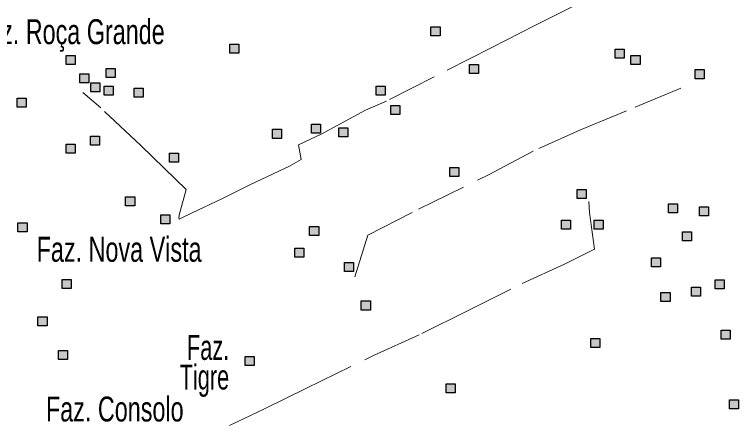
# Model space of a CAD drawing. Extents: x 445.6 to 500, y 8618.1 to 8673.4.
# Drawn here: x 487.543 to 492.183, y 8652.77 to 8655.406 of the extents above; entities that cross this region are included whole.
import ezdxf
from ezdxf.enums import TextEntityAlignment as Align

# ---------------------------------------------------------------- set-up
doc = ezdxf.new("R2010")
doc.units = 0
doc.header["$LTSCALE"] = 0.064
doc.linetypes.add('DOT_DASHED', pattern=[7.7, 5, -1.2, 0.3, -1.2])
doc.layers.add('2', color=7, linetype='Continuous', lineweight=25)
doc.layers.add('22', color=7, linetype='DOT_DASHED', lineweight=13)
doc.layers.add('61', color=7, linetype='Continuous')

msp = doc.modelspace()

# ---------------------------------------------------------------- hatches: boundary and pattern name
at = {"layer": '2'}
for points in [[(490.2122, 8655.3269), (490.2702, 8655.3269), (490.2702, 8655.2689), (490.2122, 8655.2689)], [(488.9232, 8655.2153), (488.9812, 8655.2153), (488.9812, 8655.1573), (488.9232, 8655.1573)], [(491.3927, 8655.1847), (491.4507, 8655.1847), (491.4507, 8655.1267), (491.3927, 8655.1267)], [(487.8738, 8655.1439), (487.9318, 8655.1439), (487.9318, 8655.0859), (487.8738, 8655.0859)], [(491.494, 8655.144), (491.552, 8655.144), (491.552, 8655.086), (491.494, 8655.086)], [(488.1306, 8655.0592), (488.1886, 8655.0592), (488.1886, 8655.0012), (488.1306, 8655.0012)], [(490.4587, 8655.0864), (490.5167, 8655.0864), (490.5167, 8655.0284), (490.4587, 8655.0284)], [(487.9617, 8655.0254), (488.0197, 8655.0254), (488.0197, 8654.9674), (487.9617, 8654.9674)], [(491.9061, 8655.0525), (491.9641, 8655.0525), (491.9641, 8654.9945), (491.9061, 8654.9945)], [(488.0326, 8654.9678), (488.0906, 8654.9678), (488.0906, 8654.9098), (488.0326, 8654.9098)], [(488.117, 8654.9474), (488.175, 8654.9474), (488.175, 8654.8894), (488.117, 8654.8894)], [(488.3096, 8654.9339), (488.3676, 8654.9339), (488.3676, 8654.8759), (488.3096, 8654.8759)], [(489.8609, 8654.9474), (489.9189, 8654.9474), (489.9189, 8654.8894), (489.8609, 8654.8894)], [(487.5609, 8654.8695), (487.6189, 8654.8695), (487.6189, 8654.8115), (487.5609, 8654.8115)], [(489.9555, 8654.8221), (490.0135, 8654.8221), (490.0135, 8654.7641), (489.9555, 8654.7641)], [(489.4467, 8654.7035), (489.5047, 8654.7035), (489.5047, 8654.6455), (489.4467, 8654.6455)], [(489.1968, 8654.6696), (489.2548, 8654.6696), (489.2548, 8654.6116), (489.1968, 8654.6116)], [(489.6224, 8654.6798), (489.6804, 8654.6798), (489.6804, 8654.6218), (489.6224, 8654.6218)], [(488.0292, 8654.6256), (488.0872, 8654.6256), (488.0872, 8654.5676), (488.0292, 8654.5676)], [(487.8738, 8654.5748), (487.9318, 8654.5748), (487.9318, 8654.5168), (487.8738, 8654.5168)], [(488.5359, 8654.5172), (488.5939, 8654.5172), (488.5939, 8654.4592), (488.5359, 8654.4592)], [(490.3338, 8654.4257), (490.3918, 8654.4257), (490.3918, 8654.3677), (490.3338, 8654.3677)], [(491.1495, 8654.2835), (491.2075, 8654.2835), (491.2075, 8654.2255), (491.1495, 8654.2255)], [(488.2555, 8654.236), (488.3135, 8654.236), (488.3135, 8654.178), (488.2555, 8654.178)], [(491.7339, 8654.192), (491.7919, 8654.192), (491.7919, 8654.134), (491.7339, 8654.134)], [(491.9332, 8654.1717), (491.9912, 8654.1717), (491.9912, 8654.1137), (491.9332, 8654.1137)], [(488.4807, 8654.1218), (488.5387, 8654.1218), (488.5387, 8654.0638), (488.4807, 8654.0638)], [(491.0478, 8654.0868), (491.1058, 8654.0868), (491.1058, 8654.0288), (491.0478, 8654.0288)], [(491.2576, 8654.087), (491.3156, 8654.087), (491.3156, 8654.029), (491.2576, 8654.029)], [(487.5652, 8654.0698), (487.6232, 8654.0698), (487.6232, 8654.0118), (487.5652, 8654.0118)], [(489.4346, 8654.0462), (489.4926, 8654.0462), (489.4926, 8653.9882), (489.4346, 8653.9882)], [(491.8247, 8654.0123), (491.8827, 8654.0123), (491.8827, 8653.9543), (491.8247, 8653.9543)], [(489.3401, 8653.9073), (489.3981, 8653.9073), (489.3981, 8653.8493), (489.3401, 8653.8493)], [(489.6576, 8653.8158), (489.7156, 8653.8158), (489.7156, 8653.7578), (489.6576, 8653.7578)], [(491.6254, 8653.8463), (491.6834, 8653.8463), (491.6834, 8653.7883), (491.6254, 8653.7883)], [(487.8489, 8653.7073), (487.9069, 8653.7073), (487.9069, 8653.6493), (487.8489, 8653.6493)], [(492.0341, 8653.704), (492.0921, 8653.704), (492.0921, 8653.646), (492.0341, 8653.646)], [(491.6862, 8653.6226), (491.7442, 8653.6226), (491.7442, 8653.5646), (491.6862, 8653.5646)], [(491.8821, 8653.6565), (491.9401, 8653.6565), (491.9401, 8653.5985), (491.8821, 8653.5985)], [(489.7657, 8653.5685), (489.8237, 8653.5685), (489.8237, 8653.5105), (489.7657, 8653.5105)], [(487.6935, 8653.4675), (487.7515, 8653.4675), (487.7515, 8653.4095), (487.6935, 8653.4095)], [(492.0713, 8653.3821), (492.1293, 8653.3821), (492.1293, 8653.3241), (492.0713, 8653.3241)], [(491.2369, 8653.3279), (491.2949, 8653.3279), (491.2949, 8653.2699), (491.2369, 8653.2699)], [(487.8253, 8653.2507), (487.8833, 8653.2507), (487.8833, 8653.1927), (487.8253, 8653.1927)], [(489.0205, 8653.2127), (489.0785, 8653.2127), (489.0785, 8653.1547), (489.0205, 8653.1547)], [(490.3095, 8653.0366), (490.3675, 8653.0366), (490.3675, 8652.9786), (490.3095, 8652.9786)], [(492.1253, 8652.9349), (492.1833, 8652.9349), (492.1833, 8652.8769), (492.1253, 8652.8769)]]:
    msp.add_hatch(color=256, dxfattribs=at).paths.add_polyline_path(points)

# ---------------------------------------------------------------- linework, layer by layer
for points in [[(490.2122, 8655.3269), (490.2702, 8655.3269), (490.2702, 8655.2689), (490.2122, 8655.2689)], [(488.9232, 8655.2153), (488.9812, 8655.2153), (488.9812, 8655.1573), (488.9232, 8655.1573)], [(491.3927, 8655.1847), (491.4507, 8655.1847), (491.4507, 8655.1267), (491.3927, 8655.1267)], [(487.8738, 8655.1439), (487.9318, 8655.1439), (487.9318, 8655.0859), (487.8738, 8655.0859)], [(491.494, 8655.144), (491.552, 8655.144), (491.552, 8655.086), (491.494, 8655.086)], [(488.1306, 8655.0592), (488.1886, 8655.0592), (488.1886, 8655.0012), (488.1306, 8655.0012)], [(490.4587, 8655.0864), (490.5167, 8655.0864), (490.5167, 8655.0284), (490.4587, 8655.0284)], [(487.9617, 8655.0254), (488.0197, 8655.0254), (488.0197, 8654.9674), (487.9617, 8654.9674)], [(491.9061, 8655.0525), (491.9641, 8655.0525), (491.9641, 8654.9945), (491.9061, 8654.9945)], [(488.0326, 8654.9678), (488.0906, 8654.9678), (488.0906, 8654.9098), (488.0326, 8654.9098)], [(488.117, 8654.9474), (488.175, 8654.9474), (488.175, 8654.8894), (488.117, 8654.8894)], [(488.3096, 8654.9339), (488.3676, 8654.9339), (488.3676, 8654.8759), (488.3096, 8654.8759)], [(489.8609, 8654.9474), (489.9189, 8654.9474), (489.9189, 8654.8894), (489.8609, 8654.8894)], [(487.5609, 8654.8695), (487.6189, 8654.8695), (487.6189, 8654.8115), (487.5609, 8654.8115)], [(489.9555, 8654.8221), (490.0135, 8654.8221), (490.0135, 8654.7641), (489.9555, 8654.7641)], [(489.4467, 8654.7035), (489.5047, 8654.7035), (489.5047, 8654.6455), (489.4467, 8654.6455)], [(489.1968, 8654.6696), (489.2548, 8654.6696), (489.2548, 8654.6116), (489.1968, 8654.6116)], [(489.6224, 8654.6798), (489.6804, 8654.6798), (489.6804, 8654.6218), (489.6224, 8654.6218)], [(488.0292, 8654.6256), (488.0872, 8654.6256), (488.0872, 8654.5676), (488.0292, 8654.5676)], [(487.8738, 8654.5748), (487.9318, 8654.5748), (487.9318, 8654.5168), (487.8738, 8654.5168)], [(488.5359, 8654.5172), (488.5939, 8654.5172), (488.5939, 8654.4592), (488.5359, 8654.4592)], [(490.3338, 8654.4257), (490.3918, 8654.4257), (490.3918, 8654.3677), (490.3338, 8654.3677)], [(491.1495, 8654.2835), (491.2075, 8654.2835), (491.2075, 8654.2255), (491.1495, 8654.2255)], [(488.2555, 8654.236), (488.3135, 8654.236), (488.3135, 8654.178), (488.2555, 8654.178)], [(491.7339, 8654.192), (491.7919, 8654.192), (491.7919, 8654.134), (491.7339, 8654.134)], [(491.9332, 8654.1717), (491.9912, 8654.1717), (491.9912, 8654.1137), (491.9332, 8654.1137)], [(488.4807, 8654.1218), (488.5387, 8654.1218), (488.5387, 8654.0638), (488.4807, 8654.0638)], [(491.0478, 8654.0868), (491.1058, 8654.0868), (491.1058, 8654.0288), (491.0478, 8654.0288)], [(491.2576, 8654.087), (491.3156, 8654.087), (491.3156, 8654.029), (491.2576, 8654.029)], [(487.5652, 8654.0698), (487.6232, 8654.0698), (487.6232, 8654.0118), (487.5652, 8654.0118)], [(489.4346, 8654.0462), (489.4926, 8654.0462), (489.4926, 8653.9882), (489.4346, 8653.9882)], [(491.8247, 8654.0123), (491.8827, 8654.0123), (491.8827, 8653.9543), (491.8247, 8653.9543)], [(489.3401, 8653.9073), (489.3981, 8653.9073), (489.3981, 8653.8493), (489.3401, 8653.8493)], [(489.6576, 8653.8158), (489.7156, 8653.8158), (489.7156, 8653.7578), (489.6576, 8653.7578)], [(491.6254, 8653.8463), (491.6834, 8653.8463), (491.6834, 8653.7883), (491.6254, 8653.7883)], [(487.8489, 8653.7073), (487.9069, 8653.7073), (487.9069, 8653.6493), (487.8489, 8653.6493)], [(492.0341, 8653.704), (492.0921, 8653.704), (492.0921, 8653.646), (492.0341, 8653.646)], [(491.6862, 8653.6226), (491.7442, 8653.6226), (491.7442, 8653.5646), (491.6862, 8653.5646)], [(491.8821, 8653.6565), (491.9401, 8653.6565), (491.9401, 8653.5985), (491.8821, 8653.5985)], [(489.7657, 8653.5685), (489.8237, 8653.5685), (489.8237, 8653.5105), (489.7657, 8653.5105)], [(487.6935, 8653.4675), (487.7515, 8653.4675), (487.7515, 8653.4095), (487.6935, 8653.4095)], [(492.0713, 8653.3821), (492.1293, 8653.3821), (492.1293, 8653.3241), (492.0713, 8653.3241)], [(491.2369, 8653.3279), (491.2949, 8653.3279), (491.2949, 8653.2699), (491.2369, 8653.2699)], [(487.8253, 8653.2507), (487.8833, 8653.2507), (487.8833, 8653.1927), (487.8253, 8653.1927)], [(489.0205, 8653.2127), (489.0785, 8653.2127), (489.0785, 8653.1547), (489.0205, 8653.1547)], [(490.3095, 8653.0366), (490.3675, 8653.0366), (490.3675, 8652.9786), (490.3095, 8652.9786)], [(492.1253, 8652.9349), (492.1833, 8652.9349), (492.1833, 8652.8769), (492.1253, 8652.8769)]]:
    msp.add_lwpolyline(points, close=True, dxfattribs=at)
at = {"layer": '22'}
for points in [[(491.419, 8655.6118), (491.1646, 8655.4795), (490.877, 8655.3348), (490.6022, 8655.1936), (490.2331, 8655.0059), (489.9262, 8654.851), (489.7926, 8654.7922), (489.5118, 8654.6407), (489.3623, 8654.5706), (489.3804, 8654.4756), (489.3049, 8654.4341), (489.0558, 8654.3165), (488.8768, 8654.226), (488.6776, 8654.1311), (488.6198, 8654.1036), (488.5985, 8654.0929), (488.5971, 8654.1042), (488.6011, 8654.1281), (488.644, 8654.2835), (488.5038, 8654.4185), (488.3536, 8654.5658), (488.0961, 8654.8069), (487.9814, 8654.9061)], [(489.7248, 8653.7234), (489.8068, 8653.9909), (490.1331, 8654.1583), (490.5852, 8654.3795), (490.9026, 8654.5469), (491.1708, 8654.6655), (491.5211, 8654.812), (491.8145, 8654.9346)], [(488.9216, 8652.7697), (489.1451, 8652.8778), (489.4106, 8653.0068), (489.8436, 8653.2195), (490.1545, 8653.359), (490.4373, 8653.502), (490.7971, 8653.6799), (491.0679, 8653.8039), (491.26, 8653.9015), (491.2285, 8654.1352), (491.2247, 8654.2058)]]:
    msp.add_lwpolyline(points, dxfattribs=at)

# ---------------------------------------------------------------- texts
at = {"layer": '61', "width": 0.7}
for s, p in [('Faz. Roça Grande', (487.2822, 8655.2159)), ('Faz. Nova Vista', (487.6849, 8653.8201)), ('Faz. Consolo', (487.7445, 8652.7957))]:
    msp.add_text(s, height=0.16, dxfattribs=at).set_placement(p)
at = {"layer": '61', "width": 0.65}
for s, p in [('Faz.', (488.9189, 8653.1908)), ('Tigre', (488.9189, 8653.0008))]:
    msp.add_text(s, height=0.16, dxfattribs=at).set_placement(p, align=Align.RIGHT)

doc.saveas('drawing.dxf')
